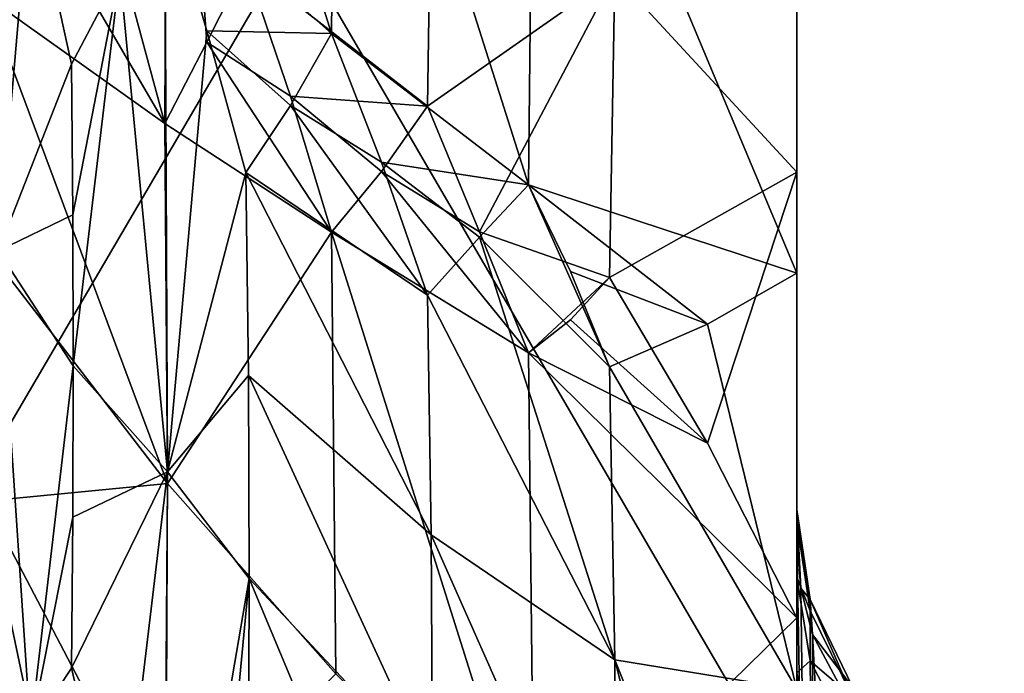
# Model space of a CAD drawing. Header units: millimetres. Extents: x -41 to 11, y -3 to 963.
# Tile 394 of 656: x -25.72 to -24.14, y 337.35 to 338.4. Entities that reach past the tile are written whole.
import ezdxf

# ---------------------------------------------------------------- set-up
doc = ezdxf.new("R2010")
doc.units = ezdxf.units.MM
doc.header["$LTSCALE"] = 65.185185
for name, color, linetype in [('1001', 7, 'CONTINUOUS'), ('1002', 7, 'CONTINUOUS'), ('1067', 7, 'CONTINUOUS'), ('1068', 7, 'CONTINUOUS'), ('1070', 7, 'CONTINUOUS'), ('1074', 7, 'CONTINUOUS'), ('1149', 7, 'CONTINUOUS'), ('1150', 7, 'CONTINUOUS'), ('1151', 7, 'CONTINUOUS'), ('1152', 7, 'CONTINUOUS'), ('1153', 7, 'CONTINUOUS'), ('3321', 7, 'CONTINUOUS'), ('3323', 7, 'CONTINUOUS'), ('3384', 7, 'CONTINUOUS'), ('3385', 7, 'CONTINUOUS'), ('659', 7, 'CONTINUOUS'), ('660', 7, 'CONTINUOUS'), ('667', 7, 'CONTINUOUS'), ('726', 7, 'CONTINUOUS'), ('727', 7, 'CONTINUOUS'), ('728', 7, 'CONTINUOUS'), ('758', 7, 'CONTINUOUS'), ('759', 7, 'CONTINUOUS'), ('761', 7, 'CONTINUOUS'), ('762', 7, 'CONTINUOUS'), ('763', 7, 'CONTINUOUS'), ('764', 7, 'CONTINUOUS'), ('830', 7, 'CONTINUOUS'), ('831', 7, 'CONTINUOUS'), ('832', 7, 'CONTINUOUS'), ('863', 7, 'CONTINUOUS')]:
    doc.layers.add(name, color=color, linetype=linetype)

msp = doc.modelspace()

# ---------------------------------------------------------------- linework, layer by layer
at = {"layer": '1001', "linetype": 'Continuous'}
for points in [[(-25.0686, 338.2576, 40.2302), (-25.0627, 338.6547, 40.1963), (-25.3607, 338.4847, 41.4302), (-25.0686, 338.2576, 40.2302)], [(-25.2887, 338.2738, 41.1655), (-25.0686, 338.2576, 40.2302), (-25.3607, 338.4847, 41.4302), (-25.2887, 338.2738, 41.1655)], [(-25.1426, 338.1527, 40.5672), (-25.0686, 338.2576, 40.2302), (-25.2887, 338.2738, 41.1655), (-25.1426, 338.1527, 40.5672)], [(-25.2228, 338.0553, 40.9037), (-25.1426, 338.1527, 40.5672), (-25.2887, 338.2738, 41.1655), (-25.2228, 338.0553, 40.9037)]]:
    msp.add_3dface(points, dxfattribs=at)
at = {"layer": '1002', "linetype": 'Continuous'}
for points in [[(-24.9849, 338.0559, 39.9483), (-25.0686, 338.2576, 40.2302), (-25.1426, 338.1527, 40.5672), (-24.9849, 338.0559, 39.9483)], [(-24.9065, 337.8615, 39.6611), (-25.1426, 338.1527, 40.5672), (-25.2228, 338.0553, 40.9037), (-24.9065, 337.8615, 39.6611)], [(-24.9065, 337.8615, 39.6611), (-24.9849, 338.0559, 39.9483), (-25.1426, 338.1527, 40.5672), (-24.9065, 337.8615, 39.6611)], [(-24.8973, 337.0224, 39.8875), (-24.9065, 337.8615, 39.6611), (-25.2228, 338.0553, 40.9037), (-24.8973, 337.0224, 39.8875)], [(-24.8973, 337.0224, 39.8875), (-25.2228, 338.0553, 40.9037), (-25.2161, 337.3459, 41.0949), (-24.8973, 337.0224, 39.8875)]]:
    msp.add_3dface(points, dxfattribs=at)
at = {"layer": '1067', "linetype": 'Continuous'}
for points in [[(-25.4908, 338.2299, 42.0787), (-25.4868, 339.2154, 42.0317), (-25.563, 338.4977, 42.4074), (-25.4908, 338.2299, 42.0787)], [(-25.4233, 338.3605, 41.755), (-25.4868, 339.2154, 42.0317), (-25.4908, 338.2299, 42.0787), (-25.4233, 338.3605, 41.755)], [(-25.3607, 338.4847, 41.4302), (-25.4868, 339.2154, 42.0317), (-25.4233, 338.3605, 41.755), (-25.3607, 338.4847, 41.4302)]]:
    msp.add_3dface(points, dxfattribs=at)
at = {"layer": '1068', "linetype": 'Continuous'}
for points in [[(-25.2887, 338.2738, 41.1655), (-25.3607, 338.4847, 41.4302), (-25.4233, 338.3605, 41.755), (-25.2887, 338.2738, 41.1655)], [(-25.2228, 338.0553, 40.9037), (-25.4233, 338.3605, 41.755), (-25.4908, 338.2299, 42.0787), (-25.2228, 338.0553, 40.9037)], [(-25.2228, 338.0553, 40.9037), (-25.2887, 338.2738, 41.1655), (-25.4233, 338.3605, 41.755), (-25.2228, 338.0553, 40.9037)], [(-25.2228, 338.0553, 40.9037), (-25.4908, 338.2299, 42.0787), (-25.4864, 337.6513, 42.2345), (-25.2228, 338.0553, 40.9037)], [(-25.2161, 337.3459, 41.0949), (-25.2228, 338.0553, 40.9037), (-25.4864, 337.6513, 42.2345), (-25.2161, 337.3459, 41.0949)], [(-25.4908, 337.0723, 42.3888), (-25.2161, 337.3459, 41.0949), (-25.4864, 337.6513, 42.2345), (-25.4908, 337.0723, 42.3888)]]:
    msp.add_3dface(points, dxfattribs=at)
at = {"layer": '1070', "linetype": 'Continuous'}
msp.add_3dface([(-25.7069, 337.2788, 43.4868), (-25.7797, 337.6228, 43.7535), (-25.7586, 336.7756, 44.0852), (-25.7069, 337.2788, 43.4868)], dxfattribs=at)
at = {"layer": '1074', "linetype": 'Continuous'}
for points in [[(-25.7069, 338.6001, 43.1328), (-25.7797, 338.4354, 43.5357), (-25.4908, 338.2299, 42.0787), (-25.7069, 338.6001, 43.1328)], [(-25.7069, 338.6001, 43.1328), (-25.4908, 338.2299, 42.0787), (-25.563, 338.4977, 42.4074), (-25.7069, 338.6001, 43.1328)], [(-25.4908, 338.2299, 42.0787), (-25.7797, 338.4354, 43.5357), (-25.4864, 337.6513, 42.2345), (-25.4908, 338.2299, 42.0787)], [(-25.4864, 337.6513, 42.2345), (-25.7797, 338.4354, 43.5357), (-25.7775, 338.0292, 43.6449), (-25.4864, 337.6513, 42.2345)], [(-25.7797, 337.6228, 43.7535), (-25.4864, 337.6513, 42.2345), (-25.7775, 338.0292, 43.6449), (-25.7797, 337.6228, 43.7535)], [(-25.4908, 337.0723, 42.3888), (-25.4864, 337.6513, 42.2345), (-25.7797, 337.6228, 43.7535), (-25.4908, 337.0723, 42.3888)], [(-25.4908, 337.0723, 42.3888), (-25.7797, 337.6228, 43.7535), (-25.7069, 337.2788, 43.4868), (-25.4908, 337.0723, 42.3888)]]:
    msp.add_3dface(points, dxfattribs=at)
at = {"layer": '1149', "linetype": 'Continuous'}
for points in [[(-25.7069, 337.2552, 58.5046), (-25.7797, 337.163, 58.0792), (-25.7586, 338.0253, 58.3697), (-25.7069, 337.2552, 58.5046)], [(-25.638, 337.8402, 59.0603), (-25.7069, 337.2552, 58.5046), (-25.7586, 338.0253, 58.3697), (-25.638, 337.8402, 59.0603)], [(-25.6388, 337.5976, 58.9954), (-25.7069, 337.2552, 58.5046), (-25.638, 337.8402, 59.0603), (-25.6388, 337.5976, 58.9954)], [(-25.6411, 337.355, 58.9308), (-25.7069, 337.2552, 58.5046), (-25.6388, 337.5976, 58.9954), (-25.6411, 337.355, 58.9308)]]:
    msp.add_3dface(points, dxfattribs=at)
at = {"layer": '1150', "linetype": 'Continuous'}
for points in [[(-25.6388, 337.5976, 58.9954), (-25.638, 337.8402, 59.0603), (-25.4868, 337.67, 59.6958), (-25.6388, 337.5976, 58.9954)], [(-25.5629, 337.028, 59.2015), (-25.6411, 337.355, 58.9308), (-25.4868, 337.67, 59.6958), (-25.5629, 337.028, 59.2015)], [(-25.6411, 337.355, 58.9308), (-25.6388, 337.5976, 58.9954), (-25.4868, 337.67, 59.6958), (-25.6411, 337.355, 58.9308)], [(-25.4908, 336.7076, 59.4784), (-25.5629, 337.028, 59.2015), (-25.4868, 337.67, 59.6958), (-25.4908, 336.7076, 59.4784)], [(-25.3551, 337.4986, 60.3353), (-25.4908, 336.7076, 59.4784), (-25.4868, 337.67, 59.6958), (-25.3551, 337.4986, 60.3353)], [(-25.4234, 336.78, 59.8194), (-25.4908, 336.7076, 59.4784), (-25.3551, 337.4986, 60.3353), (-25.4234, 336.78, 59.8194)], [(-25.3565, 337.1723, 60.2481), (-25.4234, 336.78, 59.8194), (-25.3551, 337.4986, 60.3353), (-25.3565, 337.1723, 60.2481)]]:
    msp.add_3dface(points, dxfattribs=at)
at = {"layer": '1151', "linetype": 'Continuous'}
for points in [[(-25.2228, 338.3743, 61.1526), (-25.1426, 338.1676, 61.4354), (-25.2887, 338.2585, 60.8318), (-25.2228, 338.3743, 61.1526)], [(-25.0686, 337.9538, 61.7162), (-25.3607, 338.1509, 60.511), (-25.2887, 338.2585, 60.8318), (-25.0686, 337.9538, 61.7162)], [(-25.1426, 338.1676, 61.4354), (-25.0686, 337.9538, 61.7162), (-25.2887, 338.2585, 60.8318), (-25.1426, 338.1676, 61.4354)], [(-25.0686, 337.9538, 61.7162), (-25.0627, 337.5691, 61.6122), (-25.3607, 338.1509, 60.511), (-25.0686, 337.9538, 61.7162)], [(-25.3607, 338.1509, 60.511), (-25.0627, 337.5691, 61.6122), (-25.3565, 337.8248, 60.423), (-25.3607, 338.1509, 60.511)], [(-25.0627, 337.5691, 61.6122), (-25.0608, 337.1842, 61.5088), (-25.3565, 337.8248, 60.423), (-25.0627, 337.5691, 61.6122)], [(-25.0608, 337.1842, 61.5088), (-25.3551, 337.4986, 60.3353), (-25.3565, 337.8248, 60.423), (-25.0608, 337.1842, 61.5088)], [(-25.0627, 336.7991, 61.4059), (-25.3565, 337.1723, 60.2481), (-25.3551, 337.4986, 60.3353), (-25.0627, 336.7991, 61.4059)], [(-25.0608, 337.1842, 61.5088), (-25.0627, 336.7991, 61.4059), (-25.3551, 337.4986, 60.3353), (-25.0608, 337.1842, 61.5088)]]:
    msp.add_3dface(points, dxfattribs=at)
at = {"layer": '1152', "linetype": 'Continuous'}
for points in [[(-25.563, 338.4729, 59.5882), (-25.4908, 338.6121, 59.9887), (-25.4868, 337.67, 59.6958), (-25.563, 338.4729, 59.5882)], [(-25.4908, 338.6121, 59.9887), (-25.4233, 338.3786, 60.2482), (-25.4868, 337.67, 59.6958), (-25.4908, 338.6121, 59.9887)], [(-25.6411, 338.3253, 59.1908), (-25.563, 338.4729, 59.5882), (-25.6388, 338.0828, 59.1254), (-25.6411, 338.3253, 59.1908)], [(-25.563, 338.4729, 59.5882), (-25.638, 337.8402, 59.0603), (-25.6388, 338.0828, 59.1254), (-25.563, 338.4729, 59.5882)], [(-25.638, 337.8402, 59.0603), (-25.563, 338.4729, 59.5882), (-25.4868, 337.67, 59.6958), (-25.638, 337.8402, 59.0603)], [(-25.4233, 338.3786, 60.2482), (-25.3607, 338.1509, 60.511), (-25.4868, 337.67, 59.6958), (-25.4233, 338.3786, 60.2482)], [(-25.4868, 337.67, 59.6958), (-25.3607, 338.1509, 60.511), (-25.3565, 337.8248, 60.423), (-25.4868, 337.67, 59.6958)], [(-25.3551, 337.4986, 60.3353), (-25.4868, 337.67, 59.6958), (-25.3565, 337.8248, 60.423), (-25.3551, 337.4986, 60.3353)]]:
    msp.add_3dface(points, dxfattribs=at)
at = {"layer": '1153', "linetype": 'Continuous'}
for points in [[(-25.7797, 338.9173, 58.5493), (-25.7069, 338.6248, 58.8716), (-25.7586, 338.0253, 58.3697), (-25.7797, 338.9173, 58.5493)], [(-25.7069, 338.6248, 58.8716), (-25.6411, 338.3253, 59.1908), (-25.7586, 338.0253, 58.3697), (-25.7069, 338.6248, 58.8716)], [(-25.7586, 338.0253, 58.3697), (-25.6411, 338.3253, 59.1908), (-25.6388, 338.0828, 59.1254), (-25.7586, 338.0253, 58.3697)], [(-25.638, 337.8402, 59.0603), (-25.7586, 338.0253, 58.3697), (-25.6388, 338.0828, 59.1254), (-25.638, 337.8402, 59.0603)]]:
    msp.add_3dface(points, dxfattribs=at)
at = {"layer": '3321', "linetype": 'Continuous'}
for points in [[(9.125, 297.5, 93.5), (9.125, 382.5, 93.5), (-40.875, 297.5, 93.5), (9.125, 297.5, 93.5)], [(9.125, 382.5, 93.5), (-40.875, 382.5, 93.5), (-40.875, 297.5, 93.5), (9.125, 382.5, 93.5)]]:
    msp.add_3dface(points, dxfattribs=at)
at = {"layer": '3323', "linetype": 'Continuous'}
for points in [[(-40.875, 382.5, 8.5), (9.125, 297.5, 8.5), (-40.875, 297.5, 8.5), (-40.875, 382.5, 8.5)], [(9.125, 382.5, 8.5), (9.125, 297.5, 8.5), (-40.875, 382.5, 8.5), (9.125, 382.5, 8.5)]]:
    msp.add_3dface(points, dxfattribs=at)
at = {"layer": '3384', "linetype": 'Continuous'}
for points in [[(-40.875, 300.2, 90.8), (-40.875, 379.8, 90.8), (-15.675, 300.2, 90.8), (-40.875, 300.2, 90.8)], [(-40.875, 379.8, 90.8), (-15.675, 379.8, 90.8), (-15.675, 300.2, 90.8), (-40.875, 379.8, 90.8)]]:
    msp.add_3dface(points, dxfattribs=at)
at = {"layer": '3385', "linetype": 'Continuous'}
for points in [[(-15.675, 379.8, 11.2), (-40.875, 300.2, 11.2), (-15.675, 300.2, 11.2), (-15.675, 379.8, 11.2)], [(-40.875, 379.8, 11.2), (-40.875, 300.2, 11.2), (-15.675, 379.8, 11.2), (-40.875, 379.8, 11.2)]]:
    msp.add_3dface(points, dxfattribs=at)
at = {"layer": '659', "linetype": 'Continuous'}
for points in [[(-24.475, 340.0933, 84.4999), (-24.475, 337.1424, 84.3777), (-24.475, 345.494, 62.782), (-24.475, 340.0933, 84.4999)], [(-24.475, 345.494, 62.782), (-24.475, 337.1424, 84.3777), (-24.475, 344.8555, 63.1067), (-24.475, 345.494, 62.782)], [(-24.475, 344.8555, 63.1067), (-24.475, 337.1424, 84.3777), (-24.475, 344.2409, 63.4742), (-24.475, 344.8555, 63.1067)], [(-24.475, 344.2409, 63.4742), (-24.475, 337.1424, 84.3777), (-24.475, 343.3917, 63.6583), (-24.475, 344.2409, 63.4742)], [(-24.475, 337.4358, 38.0766), (-24.475, 343.5307, 19.5205), (-24.475, 338.1517, 38.0876), (-24.475, 337.4358, 38.0766)], [(-24.475, 343.5307, 19.5205), (-24.475, 342.4399, 23.5915), (-24.475, 338.1517, 38.0876), (-24.475, 343.5307, 19.5205)], [(-24.475, 342.8576, 17.6223), (-24.475, 343.5307, 19.5205), (-24.475, 337.4358, 38.0766), (-24.475, 342.8576, 17.6223)], [(-24.475, 343.3917, 63.6583), (-24.475, 337.1424, 84.3777), (-24.475, 342.5642, 63.9234), (-24.475, 343.3917, 63.6583)], [(-24.475, 339.9067, 17.5001), (-24.475, 342.8576, 17.6223), (-24.475, 334.506, 39.218), (-24.475, 339.9067, 17.5001)], [(-24.475, 336.6083, 38.3417), (-24.475, 342.8576, 17.6223), (-24.475, 337.4358, 38.0766), (-24.475, 336.6083, 38.3417)], [(-24.475, 335.7591, 38.5258), (-24.475, 342.8576, 17.6223), (-24.475, 336.6083, 38.3417), (-24.475, 335.7591, 38.5258)], [(-24.475, 335.1445, 38.8933), (-24.475, 342.8576, 17.6223), (-24.475, 335.7591, 38.5258), (-24.475, 335.1445, 38.8933)], [(-24.475, 334.506, 39.218), (-24.475, 342.8576, 17.6223), (-24.475, 335.1445, 38.8933), (-24.475, 334.506, 39.218)], [(-24.475, 342.5642, 63.9234), (-24.475, 336.4693, 82.4795), (-24.475, 341.8483, 63.9124), (-24.475, 342.5642, 63.9234)], [(-24.475, 337.1424, 84.3777), (-24.475, 336.4693, 82.4795), (-24.475, 342.5642, 63.9234), (-24.475, 337.1424, 84.3777)], [(-24.475, 342.4399, 23.5915), (-24.475, 342.3904, 23.9129), (-24.475, 338.1517, 38.0876), (-24.475, 342.4399, 23.5915)], [(-24.475, 342.3904, 23.9129), (-24.475, 342.4109, 24.2343), (-24.475, 338.1517, 38.0876), (-24.475, 342.3904, 23.9129)], [(-24.475, 338.1517, 38.0876), (-24.475, 342.4109, 24.2343), (-24.475, 338.867, 38.0495), (-24.475, 338.1517, 38.0876)], [(-24.475, 336.4693, 82.4795), (-24.475, 337.5601, 78.4085), (-24.475, 341.8483, 63.9124), (-24.475, 336.4693, 82.4795)], [(-24.475, 337.5601, 78.4085), (-24.475, 337.6096, 78.0871), (-24.475, 341.8483, 63.9124), (-24.475, 337.5601, 78.4085)], [(-24.475, 341.8483, 63.9124), (-24.475, 337.5891, 77.7657), (-24.475, 341.133, 63.9505), (-24.475, 341.8483, 63.9124)], [(-24.475, 337.6096, 78.0871), (-24.475, 337.5891, 77.7657), (-24.475, 341.8483, 63.9124), (-24.475, 337.6096, 78.0871)], [(-24.475, 337.5891, 77.7657), (-24.475, 337.501, 77.4564), (-24.475, 341.133, 63.9505), (-24.475, 337.5891, 77.7657)], [(-24.475, 341.133, 63.9505), (-24.475, 337.3471, 77.1705), (-24.475, 340.422, 64.0372), (-24.475, 341.133, 63.9505)], [(-24.475, 337.501, 77.4564), (-24.475, 337.3471, 77.1705), (-24.475, 341.133, 63.9505), (-24.475, 337.501, 77.4564)], [(-24.475, 336.6196, 76.2903), (-24.475, 339.7189, 64.1724), (-24.475, 340.422, 64.0372), (-24.475, 336.6196, 76.2903)], [(-24.475, 337.3471, 77.1705), (-24.475, 336.6196, 76.2903), (-24.475, 340.422, 64.0372), (-24.475, 337.3471, 77.1705)], [(-24.475, 333.8468, 39.4985), (-24.475, 339.9067, 17.5001), (-24.475, 334.506, 39.218), (-24.475, 333.8468, 39.4985)], [(-24.475, 333.1703, 39.7331), (-24.475, 339.9067, 17.5001), (-24.475, 333.8468, 39.4985), (-24.475, 333.1703, 39.7331)], [(-24.475, 332.4833, 40.2652), (-24.475, 339.9067, 17.5001), (-24.475, 333.1703, 39.7331), (-24.475, 332.4833, 40.2652)], [(-24.475, 331.7483, 40.7287), (-24.475, 339.9067, 17.5001), (-24.475, 332.4833, 40.2652), (-24.475, 331.7483, 40.7287)], [(-24.475, 331.2966, 41.2841), (-24.475, 339.9067, 17.5001), (-24.475, 331.7483, 40.7287), (-24.475, 331.2966, 41.2841)], [(-24.475, 330.8076, 41.8076), (-24.475, 339.9067, 17.5001), (-24.475, 331.2966, 41.2841), (-24.475, 330.8076, 41.8076)], [(-24.475, 336.9574, 17.6387), (-24.475, 339.9067, 17.5001), (-24.475, 330.8076, 41.8076), (-24.475, 336.9574, 17.6387)], [(-24.475, 339.7189, 64.1724), (-24.475, 335.7463, 75.5494), (-24.475, 338.8578, 64.055), (-24.475, 339.7189, 64.1724)], [(-24.475, 336.6196, 76.2903), (-24.475, 335.7463, 75.5494), (-24.475, 339.7189, 64.1724), (-24.475, 336.6196, 76.2903)], [(-24.475, 338.8578, 64.055), (-24.475, 335.7463, 75.5494), (-24.475, 337.9895, 64.0211), (-24.475, 338.8578, 64.055)], [(-24.475, 337.9895, 64.0211), (-24.475, 334.7563, 74.9735), (-24.475, 337.3205, 63.7659), (-24.475, 337.9895, 64.0211)], [(-24.475, 335.7463, 75.5494), (-24.475, 334.7563, 74.9735), (-24.475, 337.9895, 64.0211), (-24.475, 335.7463, 75.5494)]]:
    msp.add_3dface(points, dxfattribs=at)
at = {"layer": '660', "linetype": 'Continuous'}
for points in [[(-24.475, 337.1424, 84.3777), (-24.475, 340.0933, 84.4999), (-26.1855, 340.0749, 84.4402), (-24.475, 337.1424, 84.3777)], [(-26.1855, 337.1352, 84.3173), (-24.475, 337.1424, 84.3777), (-26.1855, 340.0749, 84.4402), (-26.1855, 337.1352, 84.3173)]]:
    msp.add_3dface(points, dxfattribs=at)
at = {"layer": '667', "linetype": 'Continuous'}
for points in [[(-26.1855, 339.9251, 17.5598), (-24.475, 339.9067, 17.5001), (-26.1855, 336.986, 17.6958), (-26.1855, 339.9251, 17.5598)], [(-24.475, 339.9067, 17.5001), (-24.475, 336.9574, 17.6387), (-26.1855, 336.986, 17.6958), (-24.475, 339.9067, 17.5001)]]:
    msp.add_3dface(points, dxfattribs=at)
at = {"layer": '726', "linetype": 'Continuous'}
for points in [[(-24.475, 337.5601, 78.4085), (-24.475, 336.4693, 82.4795), (-24.4536, 336.3295, 82.4421), (-24.475, 337.5601, 78.4085)], [(-24.475, 337.5601, 78.4085), (-24.4536, 336.3295, 82.4421), (-24.4686, 337.4832, 78.3879), (-24.475, 337.5601, 78.4085)], [(-24.4686, 337.4832, 78.3879), (-24.4536, 336.3295, 82.4421), (-24.4499, 337.4089, 78.368), (-24.4686, 337.4832, 78.3879)], [(-24.4536, 336.3295, 82.4421), (-24.3858, 336.194, 82.4058), (-24.4499, 337.4089, 78.368), (-24.4536, 336.3295, 82.4421)], [(-24.4499, 337.4089, 78.368), (-24.3858, 336.194, 82.4058), (-24.3783, 337.2747, 78.332), (-24.4499, 337.4089, 78.368)]]:
    msp.add_3dface(points, dxfattribs=at)
at = {"layer": '727', "linetype": 'Continuous'}
for points in [[(-24.475, 337.5891, 77.7657), (-24.475, 337.6096, 78.0871), (-24.4537, 337.4471, 77.7905), (-24.475, 337.5891, 77.7657)], [(-24.475, 337.6096, 78.0871), (-24.4536, 337.4652, 78.0816), (-24.4537, 337.4471, 77.7905), (-24.475, 337.6096, 78.0871)], [(-24.475, 337.6096, 78.0871), (-24.4686, 337.4832, 78.3879), (-24.4536, 337.4652, 78.0816), (-24.475, 337.6096, 78.0871)], [(-24.475, 337.6096, 78.0871), (-24.475, 337.5601, 78.4085), (-24.4686, 337.4832, 78.3879), (-24.475, 337.6096, 78.0871)], [(-24.475, 337.501, 77.4564), (-24.475, 337.5891, 77.7657), (-24.4537, 337.4471, 77.7905), (-24.475, 337.501, 77.4564)], [(-24.475, 337.3471, 77.1705), (-24.475, 337.501, 77.4564), (-24.4536, 337.3664, 77.5095), (-24.475, 337.3471, 77.1705)], [(-24.4536, 337.3664, 77.5095), (-24.475, 337.501, 77.4564), (-24.4537, 337.4471, 77.7905), (-24.4536, 337.3664, 77.5095)], [(-24.4686, 337.4832, 78.3879), (-24.4499, 337.4089, 78.368), (-24.4536, 337.4652, 78.0816), (-24.4686, 337.4832, 78.3879)], [(-24.4536, 337.4652, 78.0816), (-24.3851, 337.3076, 77.8145), (-24.4537, 337.4471, 77.7905), (-24.4536, 337.4652, 78.0816)], [(-24.4536, 337.4652, 78.0816), (-24.3851, 337.3238, 78.0752), (-24.3851, 337.3076, 77.8145), (-24.4536, 337.4652, 78.0816)], [(-24.4536, 337.4652, 78.0816), (-24.4499, 337.4089, 78.368), (-24.3851, 337.3238, 78.0752), (-24.4536, 337.4652, 78.0816)], [(-24.3851, 337.3076, 77.8145), (-24.4536, 337.3664, 77.5095), (-24.4537, 337.4471, 77.7905), (-24.3851, 337.3076, 77.8145)], [(-24.4499, 337.4089, 78.368), (-24.3783, 337.2747, 78.332), (-24.3851, 337.3238, 78.0752), (-24.4499, 337.4089, 78.368)], [(-24.4519, 337.2233, 77.2558), (-24.475, 337.3471, 77.1705), (-24.4536, 337.3664, 77.5095), (-24.4519, 337.2233, 77.2558)], [(-24.3851, 337.2353, 77.5629), (-24.4519, 337.2233, 77.2558), (-24.4536, 337.3664, 77.5095), (-24.3851, 337.2353, 77.5629)], [(-24.3851, 337.2353, 77.5629), (-24.4536, 337.3664, 77.5095), (-24.3851, 337.3076, 77.8145), (-24.3851, 337.2353, 77.5629)]]:
    msp.add_3dface(points, dxfattribs=at)
at = {"layer": '728', "linetype": 'Continuous'}
msp.add_3dface([(-24.475, 336.6196, 76.2903), (-24.475, 337.3471, 77.1705), (-24.4519, 337.2233, 77.2558), (-24.475, 336.6196, 76.2903)], dxfattribs=at)
at = {"layer": '758', "linetype": 'Continuous'}
for points in [[(-24.8973, 338.9973, 62.4607), (-24.475, 337.9895, 64.0211), (-24.9065, 338.1314, 62.3865), (-24.8973, 338.9973, 62.4607)], [(-24.475, 338.8578, 64.055), (-24.475, 337.9895, 64.0211), (-24.8973, 338.9973, 62.4607), (-24.475, 338.8578, 64.055)], [(-24.475, 337.9895, 64.0211), (-24.6185, 337.9074, 63.4272), (-24.9065, 338.1314, 62.3865), (-24.475, 337.9895, 64.0211)], [(-24.9065, 338.1314, 62.3865), (-24.6185, 337.9074, 63.4272), (-24.839, 337.9919, 62.615), (-24.9065, 338.1314, 62.3865)], [(-24.6185, 337.9074, 63.4272), (-24.7763, 337.839, 62.8365), (-24.839, 337.9919, 62.615), (-24.6185, 337.9074, 63.4272)]]:
    msp.add_3dface(points, dxfattribs=at)
at = {"layer": '759', "linetype": 'Continuous'}
for points in [[(-24.475, 337.9895, 64.0211), (-24.475, 337.3205, 63.7659), (-24.6185, 337.9074, 63.4272), (-24.475, 337.9895, 64.0211)], [(-24.475, 337.3205, 63.7659), (-24.7763, 337.839, 62.8365), (-24.6185, 337.9074, 63.4272), (-24.475, 337.3205, 63.7659)], [(-24.7763, 337.839, 62.8365), (-24.475, 337.3205, 63.7659), (-24.7676, 337.3679, 62.7089), (-24.7763, 337.839, 62.8365)], [(-24.615, 336.7663, 63.0683), (-24.7646, 336.8966, 62.5822), (-24.7676, 337.3679, 62.7089), (-24.615, 336.7663, 63.0683)], [(-24.475, 336.6354, 63.557), (-24.615, 336.7663, 63.0683), (-24.7676, 337.3679, 62.7089), (-24.475, 336.6354, 63.557)], [(-24.475, 337.3205, 63.7659), (-24.475, 336.6354, 63.557), (-24.7676, 337.3679, 62.7089), (-24.475, 337.3205, 63.7659)]]:
    msp.add_3dface(points, dxfattribs=at)
at = {"layer": '761', "linetype": 'Continuous'}
for points in [[(-24.9065, 338.1314, 62.3865), (-24.7763, 337.839, 62.8365), (-24.9849, 338.0469, 62.0501), (-24.9065, 338.1314, 62.3865)], [(-24.7763, 337.839, 62.8365), (-24.9065, 338.1314, 62.3865), (-24.839, 337.9919, 62.615), (-24.7763, 337.839, 62.8365)], [(-24.9849, 338.0469, 62.0501), (-24.7676, 337.3679, 62.7089), (-25.0686, 337.9538, 61.7162), (-24.9849, 338.0469, 62.0501)], [(-24.7763, 337.839, 62.8365), (-24.7676, 337.3679, 62.7089), (-24.9849, 338.0469, 62.0501), (-24.7763, 337.839, 62.8365)], [(-25.0686, 337.9538, 61.7162), (-24.7676, 337.3679, 62.7089), (-25.0627, 337.5691, 61.6122), (-25.0686, 337.9538, 61.7162)], [(-24.7676, 337.3679, 62.7089), (-24.7646, 336.8966, 62.5822), (-25.0627, 337.5691, 61.6122), (-24.7676, 337.3679, 62.7089)], [(-25.0627, 337.5691, 61.6122), (-24.7646, 336.8966, 62.5822), (-25.0608, 337.1842, 61.5088), (-25.0627, 337.5691, 61.6122)]]:
    msp.add_3dface(points, dxfattribs=at)
at = {"layer": '762', "linetype": 'Continuous'}
for points in [[(-25.2161, 339.1063, 61.2155), (-24.9065, 338.1314, 62.3865), (-25.2228, 338.3743, 61.1526), (-25.2161, 339.1063, 61.2155)], [(-24.8973, 338.9973, 62.4607), (-24.9065, 338.1314, 62.3865), (-25.2161, 339.1063, 61.2155), (-24.8973, 338.9973, 62.4607)], [(-25.2228, 338.3743, 61.1526), (-24.9065, 338.1314, 62.3865), (-25.1426, 338.1676, 61.4354), (-25.2228, 338.3743, 61.1526)], [(-24.9065, 338.1314, 62.3865), (-24.9849, 338.0469, 62.0501), (-25.1426, 338.1676, 61.4354), (-24.9065, 338.1314, 62.3865)], [(-24.9849, 338.0469, 62.0501), (-25.0686, 337.9538, 61.7162), (-25.1426, 338.1676, 61.4354), (-24.9849, 338.0469, 62.0501)]]:
    msp.add_3dface(points, dxfattribs=at)
at = {"layer": '763', "linetype": 'Continuous'}
for points in [[(-25.2228, 338.3743, 61.1526), (-25.4908, 338.6121, 59.9887), (-25.4864, 339.2091, 60.0402), (-25.2228, 338.3743, 61.1526)], [(-25.2161, 339.1063, 61.2155), (-25.2228, 338.3743, 61.1526), (-25.4864, 339.2091, 60.0402), (-25.2161, 339.1063, 61.2155)], [(-25.4908, 338.6121, 59.9887), (-25.2228, 338.3743, 61.1526), (-25.4233, 338.3786, 60.2482), (-25.4908, 338.6121, 59.9887)], [(-25.4233, 338.3786, 60.2482), (-25.2228, 338.3743, 61.1526), (-25.2887, 338.2585, 60.8318), (-25.4233, 338.3786, 60.2482)], [(-25.3607, 338.1509, 60.511), (-25.4233, 338.3786, 60.2482), (-25.2887, 338.2585, 60.8318), (-25.3607, 338.1509, 60.511)]]:
    msp.add_3dface(points, dxfattribs=at)
at = {"layer": '764', "linetype": 'Continuous'}
msp.add_3dface([(-25.6411, 338.3253, 59.1908), (-25.7069, 338.6248, 58.8716), (-25.563, 338.4729, 59.5882), (-25.6411, 338.3253, 59.1908)], dxfattribs=at)
at = {"layer": '830', "linetype": 'Continuous'}
for points in [[(-25.0686, 338.2576, 40.2302), (-24.7676, 338.4686, 39.097), (-25.0627, 338.6547, 40.1963), (-25.0686, 338.2576, 40.2302)], [(-24.9849, 338.0559, 39.9483), (-24.7676, 338.4686, 39.097), (-25.0686, 338.2576, 40.2302), (-24.9849, 338.0559, 39.9483)], [(-24.7763, 337.9824, 39.1382), (-24.7676, 338.4686, 39.097), (-24.9849, 338.0559, 39.9483), (-24.7763, 337.9824, 39.1382)], [(-24.9065, 337.8615, 39.6611), (-24.7763, 337.9824, 39.1382), (-24.9849, 338.0559, 39.9483), (-24.9065, 337.8615, 39.6611)], [(-24.839, 337.9145, 39.3986), (-24.7763, 337.9824, 39.1382), (-24.9065, 337.8615, 39.6611), (-24.839, 337.9145, 39.3986)]]:
    msp.add_3dface(points, dxfattribs=at)
at = {"layer": '831', "linetype": 'Continuous'}
for points in [[(-24.475, 338.1517, 38.0876), (-24.475, 338.867, 38.0495), (-24.7676, 338.4686, 39.097), (-24.475, 338.1517, 38.0876)], [(-24.475, 338.1517, 38.0876), (-24.7676, 338.4686, 39.097), (-24.7763, 337.9824, 39.1382), (-24.475, 338.1517, 38.0876)], [(-24.475, 338.1517, 38.0876), (-24.7763, 337.9824, 39.1382), (-24.6185, 337.7161, 38.6065), (-24.475, 338.1517, 38.0876)], [(-24.475, 337.4358, 38.0766), (-24.475, 338.1517, 38.0876), (-24.6185, 337.7161, 38.6065), (-24.475, 337.4358, 38.0766)]]:
    msp.add_3dface(points, dxfattribs=at)
at = {"layer": '832', "linetype": 'Continuous'}
for points in [[(-24.7763, 337.9824, 39.1382), (-24.839, 337.9145, 39.3986), (-24.6185, 337.7161, 38.6065), (-24.7763, 337.9824, 39.1382)], [(-24.839, 337.9145, 39.3986), (-24.9065, 337.8615, 39.6611), (-24.6185, 337.7161, 38.6065), (-24.839, 337.9145, 39.3986)], [(-24.9065, 337.8615, 39.6611), (-24.475, 337.4358, 38.0766), (-24.6185, 337.7161, 38.6065), (-24.9065, 337.8615, 39.6611)], [(-24.475, 337.4358, 38.0766), (-24.9065, 337.8615, 39.6611), (-24.8973, 337.0224, 39.8875), (-24.475, 337.4358, 38.0766)], [(-24.475, 336.6083, 38.3417), (-24.475, 337.4358, 38.0766), (-24.8973, 337.0224, 39.8875), (-24.475, 336.6083, 38.3417)]]:
    msp.add_3dface(points, dxfattribs=at)
at = {"layer": '863', "linetype": 'Continuous'}
msp.add_3dface([(-25.6411, 337.355, 58.9308), (-25.5629, 337.028, 59.2015), (-25.7069, 337.2552, 58.5046), (-25.6411, 337.355, 58.9308)], dxfattribs=at)

doc.saveas('drawing.dxf')
